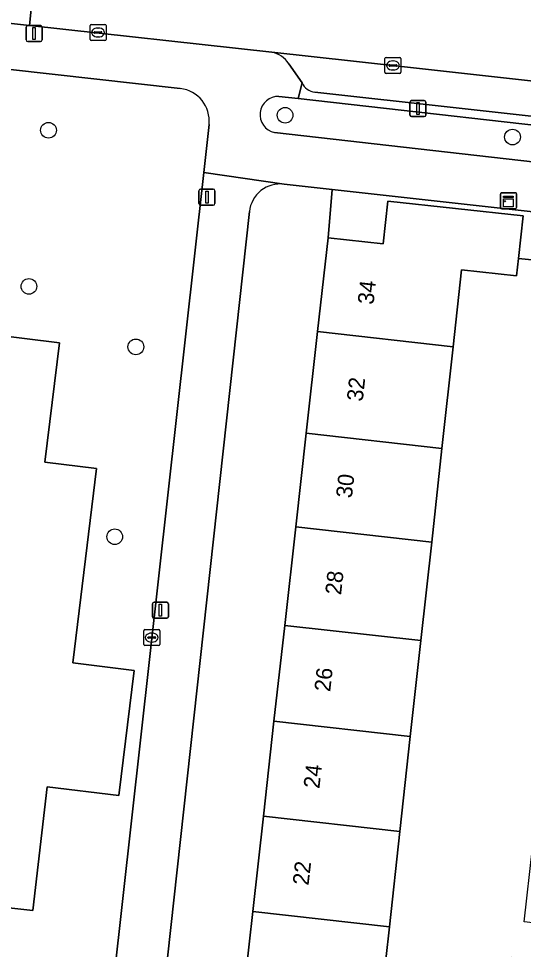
# Model space of a CAD drawing. Extents: x 161928 to 163071, y 386474 to 387428.
# Drawn here: x 162177.9 to 162209.4, y 387091.4 to 387149.3 of the extents above; entities that cross this region are included whole.
import ezdxf

# ---------------------------------------------------------------- set-up
doc = ezdxf.new("R2010")
doc.units = 0
for name, color, linetype in [('IMGEO_Berm_groen', 7, 'Continuous'), ('IMGEO_Boom', 7, 'Continuous'), ('IMGEO_Erf', 7, 'Continuous'), ('IMGEO_Groenvoorziening', 7, 'Continuous'), ('IMGEO_Kast', 7, 'Continuous'), ('IMGEO_Kolk', 7, 'Continuous'), ('IMGEO_Lichtmast', 7, 'Continuous'), ('IMGEO_Pand', 7, 'Continuous'), ('IMGEO_Pand_nummerreeks', 7, 'Continuous'), ('IMGEO_Parkeervlak_open', 7, 'Continuous'), ('IMGEO_Rijbaan_lokaal_open', 7, 'Continuous'), ('IMGEO_Voetpad_open', 7, 'Continuous')]:
    doc.layers.add(name, color=color, linetype=linetype)

msp = doc.modelspace()

# ---------------------------------------------------------------- linework, layer by layer
at = {"layer": 'IMGEO_Berm_groen'}
for points in [[(162195.352, 387144.348), (162194.158, 387144.483)], [(162215.913, 387142.03), (162195.352, 387144.348)], [(162193.88, 387142.233), (162215.458, 387139.795)]]:
    msp.add_lwpolyline(points, dxfattribs=at)
msp.add_arc((162194.125, 387143.345), 1.139, 88.33492, 257.57806, dxfattribs=at)
at = {"layer": 'IMGEO_Boom'}
for centre in [(162194.546, 387143.312), (162179.802, 387142.376), (162208.719, 387141.955), (162178.582, 387132.651), (162185.245, 387128.885), (162183.929, 387117.058)]:
    msp.add_circle(centre, 0.489, dxfattribs=at)
at = {"layer": 'IMGEO_Erf'}
for points in [[(162191.845, 387087.607), (162192.528, 387093.715), (162193.192, 387099.644), (162193.854, 387105.566), (162194.522, 387111.539), (162195.208, 387117.671), (162195.861, 387123.503), (162196.569, 387129.833), (162197.224, 387135.686), (162197.488, 387138.684), (162194.482, 387139.018)], [(162192.319, 387137.306), (162187, 387088.946), (162185.891, 387078.86), (162187.665, 387078.665), (162209.856, 387076.225), (162210.383, 387080.802), (162207.552, 387081.128), (162208.081, 387085.728), (162208.672, 387090.873), (162211.504, 387090.548), (162211.763, 387092.808), (162209.446, 387093.074), (162209.975, 387097.672), (162210.567, 387102.82), (162212.62, 387102.584), (162212.879, 387104.834), (162210.168, 387105.146), (162210.697, 387109.746)], [(162213.52, 387133.951), (162209.086, 387134.383), (162208.967, 387133.304), (162205.546, 387133.68), (162205.019, 387128.887), (162204.323, 387122.556), (162203.682, 387116.723), (162203.008, 387110.59), (162202.351, 387104.616), (162201.7, 387098.693), (162201.048, 387092.762), (162200.376, 387086.653)]]:
    msp.add_lwpolyline(points, dxfattribs=at)
msp.add_arc((162194.246, 387137.094), 1.939, 83.00876, 173.714, dxfattribs=at)
at = {"layer": 'IMGEO_Groenvoorziening'}
for points in [[(162188.017, 387144.977), (162156.077, 387148.555), (162153.606, 387127.915), (162154.203, 387127.848), (162155.402, 387137.861), (162174.608, 387135.503), (162173.926, 387129.945), (162180.477, 387129.142), (162179.565, 387121.698), (162182.791, 387121.303), (162181.309, 387109.194), (162185.131, 387108.727), (162184.179, 387100.935), (162179.719, 387101.481), (162178.823, 387093.771), (162172.783, 387094.444), (162172.744, 387094.088), (162171.782, 387094.2), (162171.377, 387090.708), (162183.859, 387089.312), (162189.473, 387139.756)], [(162189.473, 387139.756), (162189.805, 387142.739)]]:
    msp.add_lwpolyline(points, dxfattribs=at)
for points in [[(162216.541, 387136.564), (162197.488, 387138.684), (162197.224, 387135.686), (162200.661, 387135.301), (162200.954, 387137.964), (162209.377, 387137.037), (162209.086, 387134.383), (162213.52, 387133.951), (162216.123, 387133.664), (162216.217, 387133.654)], [(162182.791, 387121.303), (162179.565, 387121.698), (162180.477, 387129.142), (162173.926, 387129.945), (162174.608, 387135.503), (162155.402, 387137.861), (162154.203, 387127.848), (162155.544, 387127.699), (162155.244, 387125.016), (162153.206, 387125.243), (162152.573, 387119.574), (162152.163, 387115.897), (162153.519, 387115.745), (162153.486, 387115.447), (162174.482, 387113.146), (162172.408, 387094.486), (162172.783, 387094.444), (162178.823, 387093.771), (162179.719, 387101.481), (162184.179, 387100.935), (162185.131, 387108.727), (162181.309, 387109.194)]]:
    msp.add_lwpolyline(points, close=True, dxfattribs=at)
msp.add_arc((162187.787, 387142.96), 2.03, 353.75839, 83.48625, dxfattribs=at)
at = {"layer": 'IMGEO_Kast'}
for p, q in [((162207.966, 387137.564), (162207.966, 387138.405)), ((162207.966, 387138.405), (162207.966, 387137.564)), ((162208.041, 387138.489), (162208.882, 387138.489)), ((162208.882, 387138.489), (162208.041, 387138.489)), ((162208.966, 387138.414), (162208.966, 387137.573)), ((162208.966, 387137.573), (162208.966, 387138.414)), ((162208.891, 387137.489), (162208.05, 387137.489)), ((162208.05, 387137.489), (162208.891, 387137.489))]:
    msp.add_line(p, q, dxfattribs=at)
for points in [[(162208.161, 387138.279), (162208.761, 387138.279), (162208.761, 387138.194), (162208.161, 387138.194), (162208.161, 387138.279)], [(162208.161, 387138.104), (162208.761, 387138.104), (162208.761, 387137.615), (162208.161, 387137.615), (162208.161, 387138.104)]]:
    msp.add_lwpolyline(points, dxfattribs=at)
msp.add_circle((162208.245, 387137.953), 0.0377, dxfattribs=at)
for centre, start, end in [((162208.044, 387138.411), 92.4484, 184.28452), ((162208.044, 387138.411), 92.4484, 184.28452), ((162208.888, 387138.411), 2.4484, 94.28452), ((162208.888, 387138.411), 2.4484, 94.28452), ((162208.044, 387137.567), 182.4484, 274.28452), ((162208.044, 387137.567), 182.4484, 274.28452), ((162208.888, 387137.567), 272.4484, 4.28452), ((162208.888, 387137.567), 272.4484, 4.28452)]:
    msp.add_arc(centre, 0.0779, start, end, dxfattribs=at)
at = {"layer": 'IMGEO_Kolk'}
for p, q in [((162182.39, 387148.04), (162182.39, 387148.892)), ((162182.465, 387148.966), (162183.317, 387148.966)), ((162182.878, 387148.746), (162182.903, 387148.746)), ((162183.391, 387148.892), (162183.391, 387148.04)), ((162182.649, 387148.46), (162182.649, 387148.472)), ((162183.087, 387148.423), (162182.689, 387148.423)), ((162182.692, 387148.509), (162183.09, 387148.509)), ((162182.901, 387148.186), (162182.876, 387148.186)), ((162183.133, 387148.472), (162183.133, 387148.46)), ((162183.317, 387147.966), (162182.465, 387147.966)), ((162200.767, 387145.986), (162200.767, 387146.838)), ((162200.842, 387146.912), (162201.694, 387146.912)), ((162201.026, 387146.406), (162201.026, 387146.418)), ((162201.069, 387146.455), (162201.467, 387146.455)), ((162201.255, 387146.692), (162201.28, 387146.692)), ((162201.51, 387146.418), (162201.51, 387146.406)), ((162201.768, 387146.838), (162201.768, 387145.986)), ((162201.694, 387145.912), (162200.842, 387145.912)), ((162201.464, 387146.369), (162201.066, 387146.369)), ((162201.278, 387146.132), (162201.253, 387146.132)), ((162185.734, 387110.349), (162185.734, 387111.201)), ((162185.809, 387111.275), (162186.661, 387111.275)), ((162186.222, 387111.055), (162186.247, 387111.055)), ((162186.735, 387111.201), (162186.735, 387110.349)), ((162185.993, 387110.769), (162185.993, 387110.781)), ((162186.431, 387110.732), (162186.033, 387110.732)), ((162186.036, 387110.818), (162186.434, 387110.818)), ((162186.245, 387110.495), (162186.22, 387110.495)), ((162186.477, 387110.781), (162186.477, 387110.769)), ((162186.661, 387110.275), (162185.809, 387110.275))]:
    msp.add_line(p, q, dxfattribs=at)
for points in [[(162182.39, 387148.04), (162182.39, 387148.892)], [(162182.465, 387148.966), (162183.317, 387148.966)], [(162183.391, 387148.892), (162183.391, 387148.04)], [(162183.317, 387147.966), (162182.465, 387147.966)], [(162200.767, 387145.986), (162200.767, 387146.838)], [(162200.842, 387146.912), (162201.694, 387146.912)], [(162201.768, 387146.838), (162201.768, 387145.986)], [(162201.694, 387145.912), (162200.842, 387145.912)], [(162185.734, 387110.349), (162185.734, 387111.201)], [(162185.809, 387111.275), (162186.661, 387111.275)], [(162186.735, 387111.201), (162186.735, 387110.349)], [(162186.661, 387110.275), (162185.809, 387110.275)]]:
    msp.add_lwpolyline(points, dxfattribs=at)
for centre, radius, start, end in [((162182.467, 387148.89), 0.0765, 91.55205, 178.44795), ((162182.467, 387148.89), 0.0765, 91.55205, 178.44795), ((162183.315, 387148.89), 0.0765, 1.55205, 88.44795), ((162183.315, 387148.89), 0.0765, 1.55205, 88.44795), ((162182.689, 387148.469), 0.0403, 85.87752, 175.75265), ((162182.686, 387148.459), 0.0366, 178.93798, 274.71019), ((162183.09, 387148.466), 0.043, 264.86636, 352.45326), ((162183.094, 387148.471), 0.0386, 1.73085, 96.63898), ((162182.467, 387148.042), 0.0765, 181.55205, 268.44795), ((162182.467, 387148.042), 0.0765, 181.55205, 268.44795), ((162183.315, 387148.042), 0.0765, 271.55205, 358.44795), ((162183.315, 387148.042), 0.0765, 271.55205, 358.44795), ((162200.844, 387146.836), 0.0765, 91.55205, 178.44795), ((162200.844, 387146.836), 0.0765, 91.55205, 178.44795), ((162201.066, 387146.415), 0.0403, 85.87752, 175.75265), ((162201.063, 387146.405), 0.0366, 178.93798, 274.71019), ((162201.467, 387146.412), 0.043, 264.86636, 352.45326), ((162201.471, 387146.417), 0.0386, 1.73085, 96.63898), ((162201.692, 387146.836), 0.0765, 1.55205, 88.44795), ((162201.692, 387146.836), 0.0765, 1.55205, 88.44795), ((162200.844, 387145.988), 0.0765, 181.55205, 268.44795), ((162200.844, 387145.988), 0.0765, 181.55205, 268.44795), ((162201.692, 387145.988), 0.0765, 271.55205, 358.44795), ((162201.692, 387145.988), 0.0765, 271.55205, 358.44795), ((162185.811, 387111.199), 0.0765, 91.55205, 178.44795), ((162185.811, 387111.199), 0.0765, 91.55205, 178.44795), ((162186.659, 387111.199), 0.0765, 1.55205, 88.44795), ((162186.659, 387111.199), 0.0765, 1.55205, 88.44795), ((162186.033, 387110.778), 0.0403, 85.87752, 175.75265), ((162186.03, 387110.768), 0.0366, 178.93798, 274.71019), ((162186.434, 387110.775), 0.043, 264.86636, 352.45326), ((162186.438, 387110.78), 0.0386, 1.73085, 96.63898), ((162185.811, 387110.351), 0.0765, 181.55205, 268.44795), ((162185.811, 387110.351), 0.0765, 181.55205, 268.44795), ((162186.659, 387110.351), 0.0765, 271.55205, 358.44795), ((162186.659, 387110.351), 0.0765, 271.55205, 358.44795)]:
    msp.add_arc(centre, radius, start, end, dxfattribs=at)
for centre, major_axis, ratio, start_param, end_param in [((162182.877, 387148.466), (-0.387, 0.002), 0.722429, 4.712389, 7.853982), ((162182.902, 387148.466), (-0.39, 0.002), 0.717154, 1.570796, 4.712389), ((162201.254, 387146.412), (-0.387, 0.002), 0.722429, 4.712389, 7.853982), ((162201.279, 387146.412), (-0.39, 0.002), 0.717154, 1.570796, 4.712389), ((162186.221, 387110.775), (-0.387, 0.002), 0.722429, 4.712389, 7.853982), ((162186.246, 387110.775), (-0.39, 0.002), 0.717154, 1.570796, 4.712389)]:
    msp.add_ellipse(centre, major_axis=major_axis, ratio=ratio, start_param=start_param, end_param=end_param, dxfattribs=at)
at = {"layer": 'IMGEO_Lichtmast'}
for p, q in [((162178.41, 387147.999), (162178.41, 387148.799)), ((162178.41, 387148.799), (162178.41, 387147.999)), ((162178.51, 387148.899), (162179.3, 387148.899)), ((162179.3, 387148.899), (162178.51, 387148.899)), ((162179.4, 387148.799), (162179.4, 387147.999)), ((162179.4, 387147.999), (162179.4, 387148.799)), ((162179.3, 387147.899), (162178.51, 387147.899)), ((162178.51, 387147.899), (162179.3, 387147.899)), ((162202.329, 387143.324), (162202.329, 387144.124)), ((162202.329, 387144.124), (162202.329, 387143.324)), ((162202.429, 387144.224), (162203.219, 387144.224)), ((162203.219, 387144.224), (162202.429, 387144.224)), ((162203.319, 387144.124), (162203.319, 387143.324)), ((162203.319, 387143.324), (162203.319, 387144.124)), ((162203.219, 387143.224), (162202.429, 387143.224)), ((162202.429, 387143.224), (162203.219, 387143.224)), ((162189.179, 387137.811), (162189.179, 387138.611)), ((162189.179, 387138.611), (162189.179, 387137.811)), ((162189.279, 387138.711), (162190.069, 387138.711)), ((162190.069, 387138.711), (162189.279, 387138.711)), ((162190.169, 387138.611), (162190.169, 387137.811)), ((162190.169, 387137.811), (162190.169, 387138.611)), ((162190.069, 387137.711), (162189.279, 387137.711)), ((162189.279, 387137.711), (162190.069, 387137.711)), ((162186.284, 387112.078), (162186.284, 387112.878)), ((162186.284, 387112.878), (162186.284, 387112.078)), ((162186.384, 387112.978), (162187.174, 387112.978)), ((162187.174, 387112.978), (162186.384, 387112.978)), ((162187.274, 387112.878), (162187.274, 387112.078)), ((162187.274, 387112.078), (162187.274, 387112.878)), ((162187.174, 387111.978), (162186.384, 387111.978)), ((162186.384, 387111.978), (162187.174, 387111.978))]:
    msp.add_line(p, q, dxfattribs=at)
for points in [[(162178.83, 387148.774), (162178.98, 387148.774), (162178.98, 387148.024), (162178.83, 387148.024), (162178.83, 387148.774)], [(162202.749, 387144.099), (162202.899, 387144.099), (162202.899, 387143.349), (162202.749, 387143.349), (162202.749, 387144.099)], [(162189.599, 387138.586), (162189.749, 387138.586), (162189.749, 387137.836), (162189.599, 387137.836), (162189.599, 387138.586)], [(162186.704, 387112.853), (162186.854, 387112.853), (162186.854, 387112.103), (162186.704, 387112.103), (162186.704, 387112.853)]]:
    msp.add_lwpolyline(points, dxfattribs=at)
for centre, start, end in [((162178.51, 387148.799), 90, 180), ((162178.51, 387148.799), 90, 180), ((162179.3, 387148.799), 0, 90), ((162179.3, 387148.799), 360, 90), ((162178.51, 387147.999), 180, 270), ((162178.51, 387147.999), 180, 270), ((162179.3, 387147.999), 270, 0), ((162179.3, 387147.999), 270, 0), ((162202.429, 387144.124), 90, 180), ((162202.429, 387144.124), 90, 180), ((162203.219, 387144.124), 0, 90), ((162203.219, 387144.124), 360, 90), ((162202.429, 387143.324), 180, 270), ((162202.429, 387143.324), 180, 270), ((162203.219, 387143.324), 270, 0), ((162203.219, 387143.324), 270, 0), ((162189.279, 387138.611), 90, 180), ((162189.279, 387138.611), 90, 180), ((162190.069, 387138.611), 0, 90), ((162190.069, 387138.611), 360, 90), ((162189.279, 387137.811), 180, 270), ((162189.279, 387137.811), 180, 270), ((162190.069, 387137.811), 270, 0), ((162190.069, 387137.811), 270, 0), ((162186.384, 387112.878), 90, 180), ((162186.384, 387112.878), 90, 180), ((162187.174, 387112.878), 0, 90), ((162187.174, 387112.878), 360, 90), ((162186.384, 387112.078), 180, 270), ((162186.384, 387112.078), 180, 270), ((162187.174, 387112.078), 270, 0), ((162187.174, 387112.078), 270, 0)]:
    msp.add_arc(centre, 0.1, start, end, dxfattribs=at)
at = {"layer": 'IMGEO_Pand'}
for points in [[(162205.019, 387128.887), (162205.546, 387133.68), (162208.967, 387133.304), (162209.086, 387134.383), (162209.377, 387137.037), (162200.954, 387137.964), (162200.661, 387135.301), (162197.224, 387135.686), (162196.569, 387129.833)], [(162196.569, 387129.833), (162195.861, 387123.503), (162204.323, 387122.556), (162205.019, 387128.887)], [(162195.861, 387123.503), (162195.208, 387117.671), (162203.682, 387116.723), (162204.323, 387122.556)], [(162203.008, 387110.59), (162203.682, 387116.723), (162195.208, 387117.671), (162194.522, 387111.539)], [(162194.522, 387111.539), (162193.854, 387105.566), (162202.351, 387104.616), (162203.008, 387110.59)], [(162201.7, 387098.693), (162202.351, 387104.616), (162193.854, 387105.566), (162193.192, 387099.644)], [(162201.048, 387092.762), (162201.7, 387098.693), (162193.192, 387099.644), (162192.528, 387093.715)], [(162200.376, 387086.653), (162201.048, 387092.762), (162192.528, 387093.715), (162191.845, 387087.607)]]:
    msp.add_lwpolyline(points, close=True, dxfattribs=at)
at = {"layer": 'IMGEO_Parkeervlak_open'}
for points in [[(162235.846, 387142.574), (162198.813, 387146.689), (162193.721, 387147.248)], [(162194.77, 387146.524), (162195.606, 387145.33)], [(162196.393, 387144.758), (162232.005, 387140.795)]]:
    msp.add_lwpolyline(points, dxfattribs=at)
for centre, radius, start, end in [((162193.35, 387145.589), 1.7, 33.3673, 77.40729), ((162196.497, 387145.728), 0.976, 204.08508, 263.89481)]:
    msp.add_arc(centre, radius, start, end, dxfattribs=at)
at = {"layer": 'IMGEO_Rijbaan_lokaal_open'}
for points in [[(162176.382, 387154.335), (162175.819, 387149.213), (162178.618, 387148.906), (162179.143, 387154.028)], [(162210.721, 387150.509), (162204.178, 387151.242), (162202.306, 387151.452), (162181.226, 387153.797), (162179.143, 387154.028), (162178.618, 387148.906), (162193.721, 387147.248), (162198.813, 387146.689), (162235.846, 387142.574), (162241.565, 387141.94), (162247.291, 387141.304), (162252.553, 387140.72), (162255.647, 387140.376), (162256.21, 387145.468)]]:
    msp.add_lwpolyline(points, close=True, dxfattribs=at)
at = {"layer": 'IMGEO_Voetpad_open'}
for points in [[(162193.721, 387147.248), (162178.618, 387148.906), (162175.819, 387149.213), (162163.495, 387150.631), (162151.788, 387151.851), (162151.741, 387151.411), (162144.872, 387152.15), (162144.92, 387152.605), (162139.345, 387153.217), (162139.294, 387152.751), (162132.493, 387153.482), (162132.545, 387153.964), (162127.799, 387154.485), (162127.241, 387151.764), (162131.84, 387151.186), (162137.94, 387150.528), (162145.239, 387149.721), (162151.188, 387149.044), (162153.328, 387148.844), (162156.077, 387148.555), (162188.017, 387144.977)], [(162194.158, 387144.483), (162195.352, 387144.348), (162195.606, 387145.33), (162194.77, 387146.524)], [(162195.606, 387145.33), (162195.352, 387144.348), (162215.913, 387142.03)], [(162232.005, 387140.795), (162196.393, 387144.758)], [(162189.805, 387142.739), (162189.473, 387139.756), (162194.482, 387139.018), (162197.488, 387138.684), (162216.541, 387136.564), (162218.032, 387136.398), (162237.09, 387134.277), (162238.277, 387134.145), (162241.226, 387133.817), (162241.791, 387138.914), (162242.055, 387141.336), (162241.509, 387141.396), (162241.565, 387141.94), (162235.846, 387142.574)], [(162215.458, 387139.795), (162193.88, 387142.233)], [(162194.482, 387139.018), (162189.473, 387139.756), (162183.859, 387089.312), (162187, 387088.946), (162192.319, 387137.306)]]:
    msp.add_lwpolyline(points, dxfattribs=at)
for centre, radius, start, end in [((162193.35, 387145.589), 1.7, 33.3673, 77.40729), ((162196.497, 387145.728), 0.976, 204.08508, 263.89481), ((162187.787, 387142.96), 2.03, 353.75839, 83.48625), ((162194.125, 387143.345), 1.139, 88.33492, 257.57806), ((162194.246, 387137.094), 1.939, 83.00876, 173.714)]:
    msp.add_arc(centre, radius, start, end, dxfattribs=at)

# ---------------------------------------------------------------- texts
at = {"layer": 'IMGEO_Pand_nummerreeks'}
for s, p in [('34', (162200.054, 387131.486)), ('32', (162199.379, 387125.454)), ('30', (162198.706, 387119.431)), ('28', (162198.031, 387113.401)), ('26', (162197.356, 387107.369)), ('24', (162196.681, 387101.34)), ('22', (162196.006, 387095.308))]:
    msp.add_text(s, height=1, rotation=83.61624, dxfattribs=at).set_placement(p)

doc.saveas('drawing.dxf')
